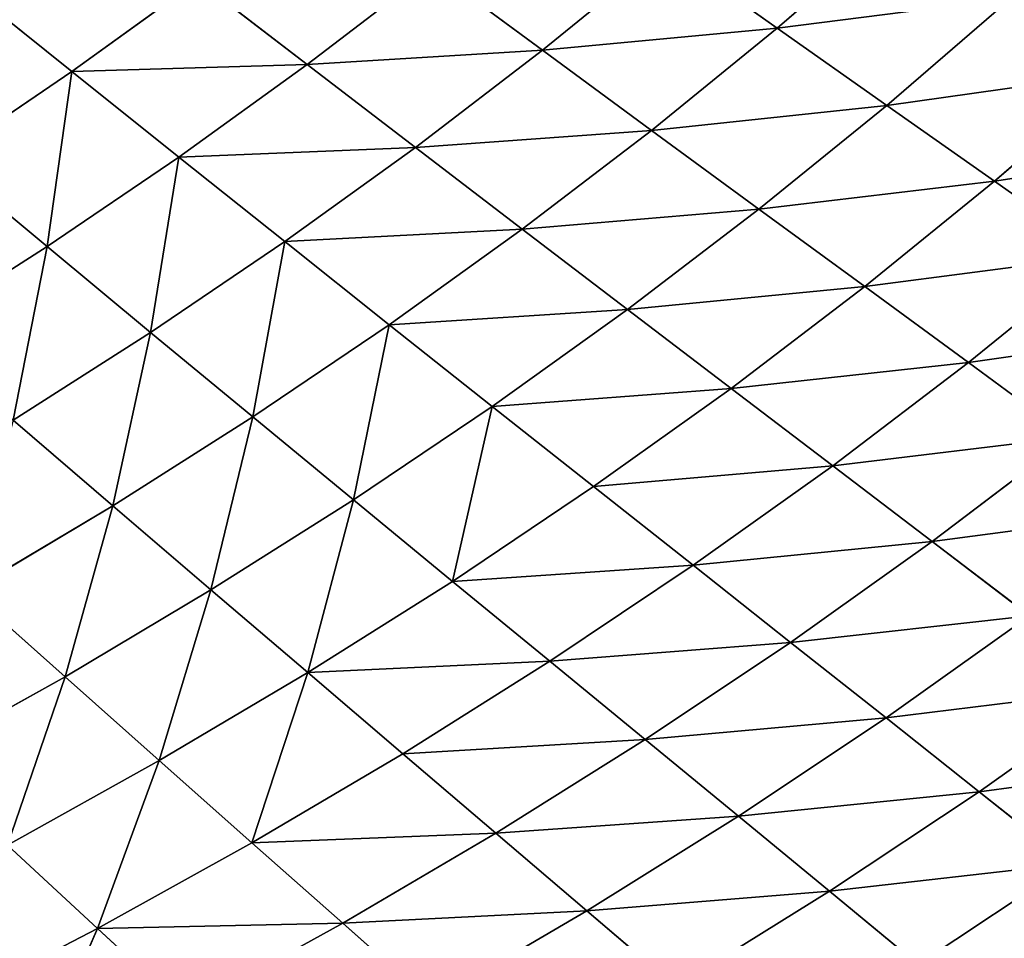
# Model space of a CAD drawing. Extents: x 0 to 500, y 0 to 390.
# Tile 700 of 1056: x 380 to 404, y 63 to 85. Entities that reach past the tile are written whole.
import ezdxf

# ---------------------------------------------------------------- set-up
doc = ezdxf.new("R2010")
doc.units = 0
doc.header["$LTSCALE"] = 25.4
doc.layers.get('0').update_dxf_attribs({"linetype": 'CONTINUOUS'})

# ---------------------------------------------------------------- blocks, each defined once
blk = doc.blocks.new('ATLANTA505_-_S_STL')
at = {"color": 0}
for p, q in [((402.282, 71.074, 327.851), (400.121, 68.286, 326.065)), ((402.282, 71.074, 327.851), (400.121, 68.286, 326.065)), ((405.971, 70.952, 325.406), (402.282, 71.074, 327.851)), ((405.971, 70.952, 325.406), (402.282, 71.074, 327.851)), ((405.971, 70.952, 325.406), (403.764, 68.162, 323.645)), ((405.971, 70.952, 325.406), (403.764, 68.162, 323.645)), ((396.382, 68.415, 328.395), (394.216, 65.745, 326.545)), ((396.382, 68.415, 328.395), (394.216, 65.745, 326.545)), ((400.121, 68.286, 326.065), (396.382, 68.415, 328.395)), ((400.121, 68.286, 326.065), (396.382, 68.415, 328.395)), ((400.121, 68.286, 326.065), (397.904, 65.614, 324.24)), ((400.121, 68.286, 326.065), (397.904, 65.614, 324.24)), ((403.764, 68.162, 323.645), (400.121, 68.286, 326.065)), ((403.764, 68.162, 323.645), (400.121, 68.286, 326.065)), ((403.764, 68.162, 323.645), (401.498, 65.488, 321.846)), ((403.764, 68.162, 323.645), (401.498, 65.488, 321.846)), ((403.764, 68.162, 323.645), (407.308, 68.042, 321.133)), ((403.764, 68.162, 323.645), (407.308, 68.042, 321.133)), ((390.434, 65.88, 328.763), (388.27, 63.329, 326.847)), ((390.434, 65.88, 328.763), (388.27, 63.329, 326.847)), ((394.216, 65.745, 326.545), (390.434, 65.88, 328.763)), ((394.216, 65.745, 326.545), (390.434, 65.88, 328.763)), ((394.216, 65.745, 326.545), (391.998, 63.192, 324.653)), ((394.216, 65.745, 326.545), (391.998, 63.192, 324.653)), ((397.904, 65.614, 324.24), (394.216, 65.745, 326.545)), ((397.904, 65.614, 324.24), (394.216, 65.745, 326.545)), ((397.904, 65.614, 324.24), (395.634, 63.061, 322.374)), ((397.904, 65.614, 324.24), (395.634, 63.061, 322.374)), ((401.498, 65.488, 321.846), (397.904, 65.614, 324.24)), ((401.498, 65.488, 321.846), (397.904, 65.614, 324.24)), ((401.498, 65.488, 321.846), (399.176, 62.935, 320.008)), ((401.498, 65.488, 321.846), (399.176, 62.935, 320.008)), ((404.995, 65.368, 319.362), (401.498, 65.488, 321.846)), ((404.995, 65.368, 319.362), (401.498, 65.488, 321.846)), ((404.995, 65.368, 319.362), (402.624, 62.815, 317.553)), ((404.995, 65.368, 319.362), (402.624, 62.815, 317.553)), ((382.3, 61.038, 326.973), (380.547, 63.616, 330.981)), ((382.3, 61.038, 326.973), (380.547, 63.616, 330.981)), ((384.453, 63.47, 328.956), (382.3, 61.038, 326.973)), ((384.453, 63.47, 328.956), (382.3, 61.038, 326.973)), ((388.27, 63.329, 326.847), (384.453, 63.47, 328.956)), ((388.27, 63.329, 326.847), (384.453, 63.47, 328.956)), ((388.27, 63.329, 326.847), (386.059, 60.897, 324.888)), ((388.27, 63.329, 326.847), (386.059, 60.897, 324.888)), ((391.998, 63.192, 324.653), (388.27, 63.329, 326.847)), ((391.998, 63.192, 324.653), (388.27, 63.329, 326.847)), ((391.998, 63.192, 324.653), (389.73, 60.761, 322.72)), ((391.998, 63.192, 324.653), (389.73, 60.761, 322.72)), ((395.634, 63.061, 322.374), (391.998, 63.192, 324.653)), ((395.634, 63.061, 322.374), (391.998, 63.192, 324.653)), ((395.634, 63.061, 322.374), (393.312, 60.63, 320.468)), ((395.634, 63.061, 322.374), (393.312, 60.63, 320.468)), ((399.176, 62.935, 320.008), (395.634, 63.061, 322.374)), ((399.176, 62.935, 320.008), (395.634, 63.061, 322.374)), ((399.176, 62.935, 320.008), (396.802, 60.505, 318.13)), ((399.176, 62.935, 320.008), (396.802, 60.505, 318.13)), ((399.176, 62.935, 320.008), (402.624, 62.815, 317.553)), ((399.176, 62.935, 320.008), (402.624, 62.815, 317.553)), ((402.624, 62.815, 317.553), (400.199, 60.386, 315.706)), ((402.624, 62.815, 317.553), (400.199, 60.386, 315.706)), ((402.624, 62.815, 317.553), (405.976, 62.701, 315.01)), ((402.624, 62.815, 317.553), (405.976, 62.701, 315.01)), ((405.976, 62.701, 315.01), (403.503, 60.272, 313.195)), ((405.976, 62.701, 315.01), (403.503, 60.272, 313.195)), ((382.3, 61.038, 326.973), (378.454, 61.184, 328.976)), ((382.3, 61.038, 326.973), (378.454, 61.184, 328.976)), ((382.3, 61.038, 326.973), (380.105, 58.723, 324.947)), ((382.3, 61.038, 326.973), (380.105, 58.723, 324.947)), ((386.059, 60.897, 324.888), (382.3, 61.038, 326.973)), ((386.059, 60.897, 324.888), (382.3, 61.038, 326.973)), ((383.804, 58.583, 322.887), (382.3, 61.038, 326.973)), ((383.804, 58.583, 322.887), (382.3, 61.038, 326.973)), ((386.059, 60.897, 324.888), (383.804, 58.583, 322.887)), ((386.059, 60.897, 324.888), (383.804, 58.583, 322.887)), ((389.73, 60.761, 322.72), (386.059, 60.897, 324.888)), ((386.059, 60.897, 324.888), (387.418, 58.449, 320.746)), ((389.73, 60.761, 322.72), (386.059, 60.897, 324.888)), ((386.059, 60.897, 324.888), (387.418, 58.449, 320.746)), ((389.73, 60.761, 322.72), (387.418, 58.449, 320.746)), ((389.73, 60.761, 322.72), (387.418, 58.449, 320.746)), ((393.312, 60.63, 320.468), (389.73, 60.761, 322.72)), ((393.312, 60.63, 320.468), (389.73, 60.761, 322.72)), ((393.312, 60.63, 320.468), (390.943, 58.319, 318.522)), ((393.312, 60.63, 320.468), (390.943, 58.319, 318.522)), ((396.802, 60.505, 318.13), (393.312, 60.63, 320.468)), ((396.802, 60.505, 318.13), (393.312, 60.63, 320.468)), ((396.802, 60.505, 318.13), (394.379, 58.196, 316.214)), ((396.802, 60.505, 318.13), (394.379, 58.196, 316.214)), ((400.199, 60.386, 315.706), (396.802, 60.505, 318.13)), ((400.199, 60.386, 315.706), (396.802, 60.505, 318.13)), ((400.199, 60.386, 315.706), (397.724, 58.078, 313.822)), ((400.199, 60.386, 315.706), (397.724, 58.078, 313.822)), ((403.503, 60.272, 313.195), (400.199, 60.386, 315.706)), ((403.503, 60.272, 313.195), (400.199, 60.386, 315.706)), ((403.503, 60.272, 313.195), (400.978, 57.966, 311.344)), ((403.503, 60.272, 313.195), (400.978, 57.966, 311.344)), ((406.712, 60.165, 310.595), (403.503, 60.272, 313.195)), ((406.712, 60.165, 310.595), (403.503, 60.272, 313.195)), ((406.712, 60.165, 310.595), (404.139, 57.861, 308.779)), ((406.712, 60.165, 310.595), (404.139, 57.861, 308.779)), ((380.105, 58.723, 324.947), (381.509, 56.387, 320.846)), ((383.804, 58.583, 322.887), (380.105, 58.723, 324.947)), ((383.804, 58.583, 322.887), (380.105, 58.723, 324.947)), ((380.105, 58.723, 324.947), (381.509, 56.387, 320.846)), ((383.804, 58.583, 322.887), (381.509, 56.387, 320.846)), ((383.804, 58.583, 322.887), (381.509, 56.387, 320.846)), ((387.418, 58.449, 320.746), (383.804, 58.583, 322.887)), ((387.418, 58.449, 320.746), (383.804, 58.583, 322.887)), ((385.063, 56.254, 318.732), (383.804, 58.583, 322.887)), ((385.063, 56.254, 318.732), (383.804, 58.583, 322.887)), ((387.418, 58.449, 320.746), (385.063, 56.254, 318.732)), ((387.418, 58.449, 320.746), (385.063, 56.254, 318.732)), ((390.943, 58.319, 318.522), (387.418, 58.449, 320.746)), ((387.418, 58.449, 320.746), (388.531, 56.127, 316.537)), ((390.943, 58.319, 318.522), (387.418, 58.449, 320.746)), ((387.418, 58.449, 320.746), (388.531, 56.127, 316.537)), ((390.943, 58.319, 318.522), (388.531, 56.127, 316.537)), ((390.943, 58.319, 318.522), (388.531, 56.127, 316.537)), ((394.379, 58.196, 316.214), (390.943, 58.319, 318.522)), ((394.379, 58.196, 316.214), (390.943, 58.319, 318.522)), ((391.911, 56.006, 314.261), (390.943, 58.319, 318.522)), ((391.911, 56.006, 314.261), (390.943, 58.319, 318.522)), ((394.379, 58.196, 316.214), (391.911, 56.006, 314.261)), ((394.379, 58.196, 316.214), (391.911, 56.006, 314.261)), ((397.724, 58.078, 313.822), (391.911, 56.006, 314.261)), ((397.724, 58.078, 313.822), (391.911, 56.006, 314.261)), ((394.379, 58.196, 316.214), (397.724, 58.078, 313.822)), ((394.379, 58.196, 316.214), (397.724, 58.078, 313.822)), ((397.724, 58.078, 313.822), (395.203, 55.891, 311.901)), ((397.724, 58.078, 313.822), (395.203, 55.891, 311.901)), ((397.724, 58.078, 313.822), (400.978, 57.966, 311.344)), ((397.724, 58.078, 313.822), (400.978, 57.966, 311.344)), ((400.978, 57.966, 311.344), (398.405, 55.781, 309.458)), ((400.978, 57.966, 311.344), (398.405, 55.781, 309.458)), ((400.978, 57.966, 311.344), (404.139, 57.861, 308.779)), ((400.978, 57.966, 311.344), (404.139, 57.861, 308.779)), ((404.139, 57.861, 308.779), (401.517, 55.678, 306.93)), ((404.139, 57.861, 308.779), (401.517, 55.678, 306.93)), ((404.139, 57.861, 308.779), (407.207, 57.762, 306.127)), ((404.139, 57.861, 308.779), (407.207, 57.762, 306.127)), ((381.509, 56.387, 320.846), (377.87, 56.524, 322.88)), ((381.509, 56.387, 320.846), (377.87, 56.524, 322.88)), ((381.509, 56.387, 320.846), (379.177, 54.304, 318.766)), ((381.509, 56.387, 320.846), (379.177, 54.304, 318.766)), ((381.509, 56.387, 320.846), (382.67, 54.175, 316.68)), ((385.063, 56.254, 318.732), (381.509, 56.387, 320.846)), ((385.063, 56.254, 318.732), (381.509, 56.387, 320.846)), ((381.509, 56.387, 320.846), (382.67, 54.175, 316.68)), ((385.063, 56.254, 318.732), (382.67, 54.175, 316.68)), ((385.063, 56.254, 318.732), (382.67, 54.175, 316.68)), ((388.531, 56.127, 316.537), (385.063, 56.254, 318.732)), ((388.531, 56.127, 316.537), (385.063, 56.254, 318.732)), ((386.08, 54.051, 314.516), (385.063, 56.254, 318.732)), ((386.08, 54.051, 314.516), (385.063, 56.254, 318.732)), ((388.531, 56.127, 316.537), (386.08, 54.051, 314.516)), ((388.531, 56.127, 316.537), (386.08, 54.051, 314.516)), ((388.531, 56.127, 316.537), (389.404, 53.932, 312.272)), ((391.911, 56.006, 314.261), (388.531, 56.127, 316.537)), ((391.911, 56.006, 314.261), (388.531, 56.127, 316.537)), ((388.531, 56.127, 316.537), (389.404, 53.932, 312.272)), ((391.911, 56.006, 314.261), (389.404, 53.932, 312.272)), ((391.911, 56.006, 314.261), (389.404, 53.932, 312.272)), ((395.203, 55.891, 311.901), (389.404, 53.932, 312.272)), ((395.203, 55.891, 311.901), (389.404, 53.932, 312.272)), ((395.203, 55.891, 311.901), (391.911, 56.006, 314.261)), ((395.203, 55.891, 311.901), (391.911, 56.006, 314.261)), ((395.203, 55.891, 311.901), (392.64, 53.82, 309.946)), ((395.203, 55.891, 311.901), (392.64, 53.82, 309.946)), ((398.405, 55.781, 309.458), (395.203, 55.891, 311.901)), ((398.405, 55.781, 309.458), (395.203, 55.891, 311.901)), ((398.405, 55.781, 309.458), (392.64, 53.82, 309.946)), ((398.405, 55.781, 309.458), (392.64, 53.82, 309.946)), ((398.405, 55.781, 309.458), (395.79, 53.714, 307.538)), ((398.405, 55.781, 309.458), (395.79, 53.714, 307.538)), ((401.517, 55.678, 306.93), (395.79, 53.714, 307.538)), ((401.517, 55.678, 306.93), (395.79, 53.714, 307.538)), ((401.517, 55.678, 306.93), (398.405, 55.781, 309.458)), ((401.517, 55.678, 306.93), (398.405, 55.781, 309.458)), ((401.517, 55.678, 306.93), (398.851, 53.614, 305.047)), ((401.517, 55.678, 306.93), (398.851, 53.614, 305.047)), ((404.538, 55.581, 304.315), (401.517, 55.678, 306.93)), ((404.538, 55.581, 304.315), (401.517, 55.678, 306.93)), ((382.67, 54.175, 316.68), (379.177, 54.304, 318.766)), ((382.67, 54.175, 316.68), (379.177, 54.304, 318.766)), ((382.67, 54.175, 316.68), (380.244, 52.208, 314.593)), ((382.67, 54.175, 316.68), (380.244, 52.208, 314.593)), ((382.67, 54.175, 316.68), (383.593, 52.087, 312.46)), ((386.08, 54.051, 314.516), (382.67, 54.175, 316.68)), ((386.08, 54.051, 314.516), (382.67, 54.175, 316.68)), ((382.67, 54.175, 316.68), (383.593, 52.087, 312.46)), ((386.08, 54.051, 314.516), (383.593, 52.087, 312.46)), ((386.08, 54.051, 314.516), (383.593, 52.087, 312.46)), ((389.404, 53.932, 312.272), (386.08, 54.051, 314.516)), ((389.404, 53.932, 312.272), (386.08, 54.051, 314.516)), ((386.859, 51.973, 310.248), (386.08, 54.051, 314.516)), ((386.859, 51.973, 310.248), (386.08, 54.051, 314.516)), ((389.404, 53.932, 312.272), (386.859, 51.973, 310.248)), ((389.404, 53.932, 312.272), (386.859, 51.973, 310.248)), ((392.64, 53.82, 309.946), (386.859, 51.973, 310.248)), ((392.64, 53.82, 309.946), (386.859, 51.973, 310.248)), ((389.404, 53.932, 312.272), (392.64, 53.82, 309.946)), ((389.404, 53.932, 312.272), (392.64, 53.82, 309.946)), ((392.64, 53.82, 309.946), (390.04, 51.864, 307.958)), ((392.64, 53.82, 309.946), (390.04, 51.864, 307.958)), ((395.79, 53.714, 307.538), (390.04, 51.864, 307.958)), ((395.79, 53.714, 307.538), (390.04, 51.864, 307.958)), ((392.64, 53.82, 309.946), (395.79, 53.714, 307.538)), ((392.64, 53.82, 309.946), (395.79, 53.714, 307.538)), ((395.79, 53.714, 307.538), (393.136, 51.761, 305.587)), ((395.79, 53.714, 307.538), (393.136, 51.761, 305.587)), ((395.79, 53.714, 307.538), (398.851, 53.614, 305.047)), ((395.79, 53.714, 307.538), (398.851, 53.614, 305.047)), ((398.851, 53.614, 305.047), (393.136, 51.761, 305.587)), ((398.851, 53.614, 305.047), (393.136, 51.761, 305.587)), ((398.851, 53.614, 305.047), (396.145, 51.665, 303.134)), ((398.851, 53.614, 305.047), (396.145, 51.665, 303.134)), ((398.851, 53.614, 305.047), (401.823, 53.52, 302.473)), ((398.851, 53.614, 305.047), (401.823, 53.52, 302.473)), ((383.593, 52.087, 312.46), (380.244, 52.208, 314.593)), ((383.593, 52.087, 312.46), (380.244, 52.208, 314.593)), ((381.075, 50.234, 310.369), (380.244, 52.208, 314.593)), ((381.075, 50.234, 310.369), (380.244, 52.208, 314.593)), ((383.593, 52.087, 312.46), (381.075, 50.234, 310.369)), ((383.593, 52.087, 312.46), (381.075, 50.234, 310.369)), ((383.593, 52.087, 312.46), (384.282, 50.124, 308.192)), ((386.859, 51.973, 310.248), (383.593, 52.087, 312.46)), ((386.859, 51.973, 310.248), (383.593, 52.087, 312.46)), ((383.593, 52.087, 312.46), (384.282, 50.124, 308.192)), ((386.859, 51.973, 310.248), (384.282, 50.124, 308.192)), ((386.859, 51.973, 310.248), (384.282, 50.124, 308.192)), ((390.04, 51.864, 307.958), (384.282, 50.124, 308.192)), ((390.04, 51.864, 307.958), (384.282, 50.124, 308.192)), ((390.04, 51.864, 307.958), (386.859, 51.973, 310.248)), ((390.04, 51.864, 307.958), (386.859, 51.973, 310.248)), ((390.04, 51.864, 307.958), (387.406, 50.019, 305.937)), ((390.04, 51.864, 307.958), (387.406, 50.019, 305.937)), ((393.136, 51.761, 305.587), (390.04, 51.864, 307.958)), ((393.136, 51.761, 305.587), (390.04, 51.864, 307.958)), ((393.136, 51.761, 305.587), (387.406, 50.019, 305.937)), ((393.136, 51.761, 305.587), (387.406, 50.019, 305.937)), ((393.136, 51.761, 305.587), (390.447, 49.92, 303.604)), ((393.136, 51.761, 305.587), (390.447, 49.92, 303.604)), ((396.145, 51.665, 303.134), (393.136, 51.761, 305.587)), ((396.145, 51.665, 303.134), (393.136, 51.761, 305.587)), ((381.075, 50.234, 310.369), (377.786, 50.35, 312.47)), ((381.075, 50.234, 310.369), (377.786, 50.35, 312.47)), ((381.075, 50.234, 310.369), (378.527, 48.488, 308.247)), ((381.075, 50.234, 310.369), (378.527, 48.488, 308.247)), ((384.282, 50.124, 308.192), (381.075, 50.234, 310.369)), ((384.282, 50.124, 308.192), (381.075, 50.234, 310.369)), ((381.675, 48.382, 306.105), (381.075, 50.234, 310.369)), ((381.675, 48.382, 306.105), (381.075, 50.234, 310.369)), ((384.282, 50.124, 308.192), (381.675, 48.382, 306.105)), ((384.282, 50.124, 308.192), (381.675, 48.382, 306.105)), ((384.282, 50.124, 308.192), (387.406, 50.019, 305.937)), ((384.282, 50.124, 308.192), (387.406, 50.019, 305.937)), ((387.406, 50.019, 305.937), (381.675, 48.382, 306.105)), ((387.406, 50.019, 305.937), (381.675, 48.382, 306.105)), ((387.406, 50.019, 305.937), (384.741, 48.282, 303.887)), ((387.406, 50.019, 305.937), (384.741, 48.282, 303.887)), ((387.406, 50.019, 305.937), (390.447, 49.92, 303.604)), ((387.406, 50.019, 305.937), (390.447, 49.92, 303.604)), ((381.675, 48.382, 306.105), (378.527, 48.488, 308.247)), ((381.675, 48.382, 306.105), (378.527, 48.488, 308.247)), ((381.675, 48.382, 306.105), (379.039, 46.743, 303.987)), ((381.675, 48.382, 306.105), (379.039, 46.743, 303.987)), ((384.741, 48.282, 303.887), (381.675, 48.382, 306.105)), ((384.741, 48.282, 303.887), (381.675, 48.382, 306.105))]:
    blk.add_line(p, q, dxfattribs=at)
mesh = blk.add_polyface(dxfattribs=at)
corners = [(402.282, 71.074, 327.851), (408.117, 73.856, 327.129), (405.971, 70.952, 325.406), (404.382, 73.975, 329.599)]
mesh.append_faces([[corners[k] for k in face] for face in [(0, 1, 2), (1, 0, 3)]], dxfattribs={"vtx0": -1, "color": 0})
mesh = blk.add_polyface(dxfattribs=at)
corners = [(396.382, 68.415, 328.395), (402.282, 71.074, 327.851), (400.121, 68.286, 326.065), (398.493, 71.2, 330.205)]
mesh.append_faces([[corners[k] for k in face] for face in [(0, 1, 2), (1, 0, 3)]], dxfattribs={"vtx0": -1, "color": 0})
mesh = blk.add_polyface(dxfattribs=at)
corners = [(400.121, 68.286, 326.065), (405.971, 70.952, 325.406), (403.764, 68.162, 323.645), (402.282, 71.074, 327.851)]
mesh.append_faces([[corners[k] for k in face] for face in [(0, 1, 2), (1, 0, 3)]], dxfattribs={"vtx0": -1, "color": 0})
mesh = blk.add_polyface(dxfattribs=at)
corners = [(403.764, 68.162, 323.645), (409.561, 70.835, 322.867), (407.308, 68.042, 321.133), (405.971, 70.952, 325.406)]
mesh.append_faces([[corners[k] for k in face] for face in [(0, 1, 2), (1, 0, 3)]], dxfattribs={"vtx0": -1, "color": 0})
mesh = blk.add_polyface(dxfattribs=at)
corners = [(390.434, 65.88, 328.763), (396.382, 68.415, 328.395), (394.216, 65.745, 326.545), (392.547, 68.549, 330.636)]
mesh.append_faces([[corners[k] for k in face] for face in [(0, 1, 2), (1, 0, 3)]], dxfattribs={"vtx0": -1, "color": 0})
mesh = blk.add_polyface(dxfattribs=at)
corners = [(394.216, 65.745, 326.545), (400.121, 68.286, 326.065), (397.904, 65.614, 324.24), (396.382, 68.415, 328.395)]
mesh.append_faces([[corners[k] for k in face] for face in [(0, 1, 2), (1, 0, 3)]], dxfattribs={"vtx0": -1, "color": 0})
mesh = blk.add_polyface(dxfattribs=at)
corners = [(397.904, 65.614, 324.24), (403.764, 68.162, 323.645), (401.498, 65.488, 321.846), (400.121, 68.286, 326.065)]
mesh.append_faces([[corners[k] for k in face] for face in [(0, 1, 2), (1, 0, 3)]], dxfattribs={"vtx0": -1, "color": 0})
mesh = blk.add_polyface(dxfattribs=at)
corners = [(401.498, 65.488, 321.846), (407.308, 68.042, 321.133), (404.995, 65.368, 319.362), (403.764, 68.162, 323.645)]
mesh.append_faces([[corners[k] for k in face] for face in [(0, 1, 2), (1, 0, 3)]], dxfattribs={"vtx0": -1, "color": 0})
mesh = blk.add_polyface(dxfattribs=at)
corners = [(384.453, 63.47, 328.956), (390.434, 65.88, 328.763), (388.27, 63.329, 326.847), (386.56, 66.021, 330.894)]
mesh.append_faces([[corners[k] for k in face] for face in [(0, 1, 2), (1, 0, 3)]], dxfattribs={"vtx0": -1, "color": 0})
mesh = blk.add_polyface(dxfattribs=at)
corners = [(388.27, 63.329, 326.847), (394.216, 65.745, 326.545), (391.998, 63.192, 324.653), (390.434, 65.88, 328.763)]
mesh.append_faces([[corners[k] for k in face] for face in [(0, 1, 2), (1, 0, 3)]], dxfattribs={"vtx0": -1, "color": 0})
mesh = blk.add_polyface(dxfattribs=at)
corners = [(391.998, 63.192, 324.653), (397.904, 65.614, 324.24), (395.634, 63.061, 322.374), (394.216, 65.745, 326.545)]
mesh.append_faces([[corners[k] for k in face] for face in [(0, 1, 2), (1, 0, 3)]], dxfattribs={"vtx0": -1, "color": 0})
mesh = blk.add_polyface(dxfattribs=at)
corners = [(395.634, 63.061, 322.374), (401.498, 65.488, 321.846), (399.176, 62.935, 320.008), (397.904, 65.614, 324.24)]
mesh.append_faces([[corners[k] for k in face] for face in [(0, 1, 2), (1, 0, 3)]], dxfattribs={"vtx0": -1, "color": 0})
mesh = blk.add_polyface(dxfattribs=at)
corners = [(399.176, 62.935, 320.008), (404.995, 65.368, 319.362), (402.624, 62.815, 317.553), (401.498, 65.488, 321.846)]
mesh.append_faces([[corners[k] for k in face] for face in [(0, 1, 2), (1, 0, 3)]], dxfattribs={"vtx0": -1, "color": 0})
mesh = blk.add_polyface(dxfattribs=at)
corners = [(402.624, 62.815, 317.553), (408.394, 65.254, 316.787), (405.976, 62.701, 315.01), (404.995, 65.368, 319.362)]
mesh.append_faces([[corners[k] for k in face] for face in [(0, 1, 2), (1, 0, 3)]], dxfattribs={"vtx0": -1, "color": 0})
mesh = blk.add_polyface(dxfattribs=at)
corners = [(380.547, 63.616, 330.981), (382.3, 61.038, 326.973), (378.454, 61.184, 328.976)]
mesh.append_faces([[corners[k] for k in face] for face in [(0, 1, 2)]], dxfattribs={"color": 0})
mesh = blk.add_polyface(dxfattribs=at)
corners = [(380.547, 63.616, 330.981), (384.453, 63.47, 328.956), (382.3, 61.038, 326.973)]
mesh.append_faces([[corners[k] for k in face] for face in [(0, 1, 2)]], dxfattribs={"color": 0})
mesh = blk.add_polyface(dxfattribs=at)
corners = [(382.3, 61.038, 326.973), (388.27, 63.329, 326.847), (386.059, 60.897, 324.888), (384.453, 63.47, 328.956)]
mesh.append_faces([[corners[k] for k in face] for face in [(0, 1, 2), (1, 0, 3)]], dxfattribs={"vtx0": -1, "color": 0})
mesh = blk.add_polyface(dxfattribs=at)
corners = [(386.059, 60.897, 324.888), (391.998, 63.192, 324.653), (389.73, 60.761, 322.72), (388.27, 63.329, 326.847)]
mesh.append_faces([[corners[k] for k in face] for face in [(0, 1, 2), (1, 0, 3)]], dxfattribs={"vtx0": -1, "color": 0})
mesh = blk.add_polyface(dxfattribs=at)
corners = [(389.73, 60.761, 322.72), (395.634, 63.061, 322.374), (393.312, 60.63, 320.468), (391.998, 63.192, 324.653)]
mesh.append_faces([[corners[k] for k in face] for face in [(0, 1, 2), (1, 0, 3)]], dxfattribs={"vtx0": -1, "color": 0})
mesh = blk.add_polyface(dxfattribs=at)
corners = [(393.312, 60.63, 320.468), (399.176, 62.935, 320.008), (396.802, 60.505, 318.13), (395.634, 63.061, 322.374)]
mesh.append_faces([[corners[k] for k in face] for face in [(0, 1, 2), (1, 0, 3)]], dxfattribs={"vtx0": -1, "color": 0})
mesh = blk.add_polyface(dxfattribs=at)
corners = [(396.802, 60.505, 318.13), (402.624, 62.815, 317.553), (400.199, 60.386, 315.706), (399.176, 62.935, 320.008)]
mesh.append_faces([[corners[k] for k in face] for face in [(0, 1, 2), (1, 0, 3)]], dxfattribs={"vtx0": -1, "color": 0})
mesh = blk.add_polyface(dxfattribs=at)
corners = [(400.199, 60.386, 315.706), (405.976, 62.701, 315.01), (403.503, 60.272, 313.195), (402.624, 62.815, 317.553)]
mesh.append_faces([[corners[k] for k in face] for face in [(0, 1, 2), (1, 0, 3)]], dxfattribs={"vtx0": -1, "color": 0})
mesh = blk.add_polyface(dxfattribs=at)
corners = [(403.503, 60.272, 313.195), (409.232, 62.592, 312.376), (406.712, 60.165, 310.595), (405.976, 62.701, 315.01)]
mesh.append_faces([[corners[k] for k in face] for face in [(0, 1, 2), (1, 0, 3)]], dxfattribs={"vtx0": -1, "color": 0})
mesh = blk.add_polyface(dxfattribs=at)
corners = [(378.454, 61.184, 328.976), (382.3, 61.038, 326.973), (380.105, 58.723, 324.947)]
mesh.append_faces([[corners[k] for k in face] for face in [(0, 1, 2)]], dxfattribs={"color": 0})
mesh = blk.add_polyface(dxfattribs=at)
corners = [(382.3, 61.038, 326.973), (383.804, 58.583, 322.887), (380.105, 58.723, 324.947)]
mesh.append_faces([[corners[k] for k in face] for face in [(0, 1, 2)]], dxfattribs={"color": 0})
mesh = blk.add_polyface(dxfattribs=at)
corners = [(382.3, 61.038, 326.973), (386.059, 60.897, 324.888), (383.804, 58.583, 322.887)]
mesh.append_faces([[corners[k] for k in face] for face in [(0, 1, 2)]], dxfattribs={"color": 0})
mesh = blk.add_polyface(dxfattribs=at)
corners = [(386.059, 60.897, 324.888), (387.418, 58.449, 320.746), (383.804, 58.583, 322.887)]
mesh.append_faces([[corners[k] for k in face] for face in [(0, 1, 2)]], dxfattribs={"color": 0})
mesh = blk.add_polyface(dxfattribs=at)
corners = [(386.059, 60.897, 324.888), (389.73, 60.761, 322.72), (387.418, 58.449, 320.746)]
mesh.append_faces([[corners[k] for k in face] for face in [(0, 1, 2)]], dxfattribs={"color": 0})
mesh = blk.add_polyface(dxfattribs=at)
corners = [(387.418, 58.449, 320.746), (393.312, 60.63, 320.468), (390.943, 58.319, 318.522), (389.73, 60.761, 322.72)]
mesh.append_faces([[corners[k] for k in face] for face in [(0, 1, 2), (1, 0, 3)]], dxfattribs={"vtx0": -1, "color": 0})
mesh = blk.add_polyface(dxfattribs=at)
corners = [(390.943, 58.319, 318.522), (396.802, 60.505, 318.13), (394.379, 58.196, 316.214), (393.312, 60.63, 320.468)]
mesh.append_faces([[corners[k] for k in face] for face in [(0, 1, 2), (1, 0, 3)]], dxfattribs={"vtx0": -1, "color": 0})
mesh = blk.add_polyface(dxfattribs=at)
corners = [(394.379, 58.196, 316.214), (400.199, 60.386, 315.706), (397.724, 58.078, 313.822), (396.802, 60.505, 318.13)]
mesh.append_faces([[corners[k] for k in face] for face in [(0, 1, 2), (1, 0, 3)]], dxfattribs={"vtx0": -1, "color": 0})
mesh = blk.add_polyface(dxfattribs=at)
corners = [(397.724, 58.078, 313.822), (403.503, 60.272, 313.195), (400.978, 57.966, 311.344), (400.199, 60.386, 315.706)]
mesh.append_faces([[corners[k] for k in face] for face in [(0, 1, 2), (1, 0, 3)]], dxfattribs={"vtx0": -1, "color": 0})
mesh = blk.add_polyface(dxfattribs=at)
corners = [(400.978, 57.966, 311.344), (406.712, 60.165, 310.595), (404.139, 57.861, 308.779), (403.503, 60.272, 313.195)]
mesh.append_faces([[corners[k] for k in face] for face in [(0, 1, 2), (1, 0, 3)]], dxfattribs={"vtx0": -1, "color": 0})
mesh = blk.add_polyface(dxfattribs=at)
corners = [(404.139, 57.861, 308.779), (409.827, 60.063, 307.906), (407.207, 57.762, 306.127), (406.712, 60.165, 310.595)]
mesh.append_faces([[corners[k] for k in face] for face in [(0, 1, 2), (1, 0, 3)]], dxfattribs={"vtx0": -1, "color": 0})
mesh = blk.add_polyface(dxfattribs=at)
corners = [(380.105, 58.723, 324.947), (381.509, 56.387, 320.846), (377.87, 56.524, 322.88)]
mesh.append_faces([[corners[k] for k in face] for face in [(0, 1, 2)]], dxfattribs={"color": 0})
mesh = blk.add_polyface(dxfattribs=at)
corners = [(380.105, 58.723, 324.947), (383.804, 58.583, 322.887), (381.509, 56.387, 320.846)]
mesh.append_faces([[corners[k] for k in face] for face in [(0, 1, 2)]], dxfattribs={"color": 0})
mesh = blk.add_polyface(dxfattribs=at)
corners = [(383.804, 58.583, 322.887), (385.063, 56.254, 318.732), (381.509, 56.387, 320.846)]
mesh.append_faces([[corners[k] for k in face] for face in [(0, 1, 2)]], dxfattribs={"color": 0})
mesh = blk.add_polyface(dxfattribs=at)
corners = [(383.804, 58.583, 322.887), (387.418, 58.449, 320.746), (385.063, 56.254, 318.732)]
mesh.append_faces([[corners[k] for k in face] for face in [(0, 1, 2)]], dxfattribs={"color": 0})
mesh = blk.add_polyface(dxfattribs=at)
corners = [(387.418, 58.449, 320.746), (388.531, 56.127, 316.537), (385.063, 56.254, 318.732)]
mesh.append_faces([[corners[k] for k in face] for face in [(0, 1, 2)]], dxfattribs={"color": 0})
mesh = blk.add_polyface(dxfattribs=at)
corners = [(387.418, 58.449, 320.746), (390.943, 58.319, 318.522), (388.531, 56.127, 316.537)]
mesh.append_faces([[corners[k] for k in face] for face in [(0, 1, 2)]], dxfattribs={"color": 0})
mesh = blk.add_polyface(dxfattribs=at)
corners = [(390.943, 58.319, 318.522), (391.911, 56.006, 314.261), (388.531, 56.127, 316.537)]
mesh.append_faces([[corners[k] for k in face] for face in [(0, 1, 2)]], dxfattribs={"color": 0})
mesh = blk.add_polyface(dxfattribs=at)
corners = [(390.943, 58.319, 318.522), (394.379, 58.196, 316.214), (391.911, 56.006, 314.261)]
mesh.append_faces([[corners[k] for k in face] for face in [(0, 1, 2)]], dxfattribs={"color": 0})
mesh = blk.add_polyface(dxfattribs=at)
corners = [(394.379, 58.196, 316.214), (397.724, 58.078, 313.822), (391.911, 56.006, 314.261)]
mesh.append_faces([[corners[k] for k in face] for face in [(0, 1, 2)]], dxfattribs={"color": 0})
mesh = blk.add_polyface(dxfattribs=at)
corners = [(391.911, 56.006, 314.261), (397.724, 58.078, 313.822), (395.203, 55.891, 311.901)]
mesh.append_faces([[corners[k] for k in face] for face in [(0, 1, 2)]], dxfattribs={"color": 0})
mesh = blk.add_polyface(dxfattribs=at)
corners = [(395.203, 55.891, 311.901), (400.978, 57.966, 311.344), (398.405, 55.781, 309.458), (397.724, 58.078, 313.822)]
mesh.append_faces([[corners[k] for k in face] for face in [(0, 1, 2), (1, 0, 3)]], dxfattribs={"vtx0": -1, "color": 0})
mesh = blk.add_polyface(dxfattribs=at)
corners = [(398.405, 55.781, 309.458), (404.139, 57.861, 308.779), (401.517, 55.678, 306.93), (400.978, 57.966, 311.344)]
mesh.append_faces([[corners[k] for k in face] for face in [(0, 1, 2), (1, 0, 3)]], dxfattribs={"vtx0": -1, "color": 0})
mesh = blk.add_polyface(dxfattribs=at)
corners = [(401.517, 55.678, 306.93), (407.207, 57.762, 306.127), (404.538, 55.581, 304.315), (404.139, 57.861, 308.779)]
mesh.append_faces([[corners[k] for k in face] for face in [(0, 1, 2), (1, 0, 3)]], dxfattribs={"vtx0": -1, "color": 0})
mesh = blk.add_polyface(dxfattribs=at)
corners = [(377.87, 56.524, 322.88), (381.509, 56.387, 320.846), (379.177, 54.304, 318.766)]
mesh.append_faces([[corners[k] for k in face] for face in [(0, 1, 2)]], dxfattribs={"color": 0})
mesh = blk.add_polyface(dxfattribs=at)
corners = [(381.509, 56.387, 320.846), (382.67, 54.175, 316.68), (379.177, 54.304, 318.766)]
mesh.append_faces([[corners[k] for k in face] for face in [(0, 1, 2)]], dxfattribs={"color": 0})
mesh = blk.add_polyface(dxfattribs=at)
corners = [(381.509, 56.387, 320.846), (385.063, 56.254, 318.732), (382.67, 54.175, 316.68)]
mesh.append_faces([[corners[k] for k in face] for face in [(0, 1, 2)]], dxfattribs={"color": 0})
mesh = blk.add_polyface(dxfattribs=at)
corners = [(385.063, 56.254, 318.732), (386.08, 54.051, 314.516), (382.67, 54.175, 316.68)]
mesh.append_faces([[corners[k] for k in face] for face in [(0, 1, 2)]], dxfattribs={"color": 0})
mesh = blk.add_polyface(dxfattribs=at)
corners = [(385.063, 56.254, 318.732), (388.531, 56.127, 316.537), (386.08, 54.051, 314.516)]
mesh.append_faces([[corners[k] for k in face] for face in [(0, 1, 2)]], dxfattribs={"color": 0})
mesh = blk.add_polyface(dxfattribs=at)
corners = [(388.531, 56.127, 316.537), (389.404, 53.932, 312.272), (386.08, 54.051, 314.516)]
mesh.append_faces([[corners[k] for k in face] for face in [(0, 1, 2)]], dxfattribs={"color": 0})
mesh = blk.add_polyface(dxfattribs=at)
corners = [(388.531, 56.127, 316.537), (391.911, 56.006, 314.261), (389.404, 53.932, 312.272)]
mesh.append_faces([[corners[k] for k in face] for face in [(0, 1, 2)]], dxfattribs={"color": 0})
mesh = blk.add_polyface(dxfattribs=at)
corners = [(391.911, 56.006, 314.261), (395.203, 55.891, 311.901), (389.404, 53.932, 312.272)]
mesh.append_faces([[corners[k] for k in face] for face in [(0, 1, 2)]], dxfattribs={"color": 0})
mesh = blk.add_polyface(dxfattribs=at)
corners = [(389.404, 53.932, 312.272), (395.203, 55.891, 311.901), (392.64, 53.82, 309.946)]
mesh.append_faces([[corners[k] for k in face] for face in [(0, 1, 2)]], dxfattribs={"color": 0})
mesh = blk.add_polyface(dxfattribs=at)
corners = [(395.203, 55.891, 311.901), (398.405, 55.781, 309.458), (392.64, 53.82, 309.946)]
mesh.append_faces([[corners[k] for k in face] for face in [(0, 1, 2)]], dxfattribs={"color": 0})
mesh = blk.add_polyface(dxfattribs=at)
corners = [(392.64, 53.82, 309.946), (398.405, 55.781, 309.458), (395.79, 53.714, 307.538)]
mesh.append_faces([[corners[k] for k in face] for face in [(0, 1, 2)]], dxfattribs={"color": 0})
mesh = blk.add_polyface(dxfattribs=at)
corners = [(398.405, 55.781, 309.458), (401.517, 55.678, 306.93), (395.79, 53.714, 307.538)]
mesh.append_faces([[corners[k] for k in face] for face in [(0, 1, 2)]], dxfattribs={"color": 0})
mesh = blk.add_polyface(dxfattribs=at)
corners = [(395.79, 53.714, 307.538), (401.517, 55.678, 306.93), (398.851, 53.614, 305.047)]
mesh.append_faces([[corners[k] for k in face] for face in [(0, 1, 2)]], dxfattribs={"color": 0})
mesh = blk.add_polyface(dxfattribs=at)
corners = [(398.851, 53.614, 305.047), (404.538, 55.581, 304.315), (401.823, 53.52, 302.473), (401.517, 55.678, 306.93)]
mesh.append_faces([[corners[k] for k in face] for face in [(0, 1, 2), (1, 0, 3)]], dxfattribs={"vtx0": -1, "color": 0})
mesh = blk.add_polyface(dxfattribs=at)
corners = [(379.177, 54.304, 318.766), (382.67, 54.175, 316.68), (380.244, 52.208, 314.593)]
mesh.append_faces([[corners[k] for k in face] for face in [(0, 1, 2)]], dxfattribs={"color": 0})
mesh = blk.add_polyface(dxfattribs=at)
corners = [(382.67, 54.175, 316.68), (383.593, 52.087, 312.46), (380.244, 52.208, 314.593)]
mesh.append_faces([[corners[k] for k in face] for face in [(0, 1, 2)]], dxfattribs={"color": 0})
mesh = blk.add_polyface(dxfattribs=at)
corners = [(382.67, 54.175, 316.68), (386.08, 54.051, 314.516), (383.593, 52.087, 312.46)]
mesh.append_faces([[corners[k] for k in face] for face in [(0, 1, 2)]], dxfattribs={"color": 0})
mesh = blk.add_polyface(dxfattribs=at)
corners = [(386.08, 54.051, 314.516), (386.859, 51.973, 310.248), (383.593, 52.087, 312.46)]
mesh.append_faces([[corners[k] for k in face] for face in [(0, 1, 2)]], dxfattribs={"color": 0})
mesh = blk.add_polyface(dxfattribs=at)
corners = [(386.08, 54.051, 314.516), (389.404, 53.932, 312.272), (386.859, 51.973, 310.248)]
mesh.append_faces([[corners[k] for k in face] for face in [(0, 1, 2)]], dxfattribs={"color": 0})
mesh = blk.add_polyface(dxfattribs=at)
corners = [(389.404, 53.932, 312.272), (392.64, 53.82, 309.946), (386.859, 51.973, 310.248)]
mesh.append_faces([[corners[k] for k in face] for face in [(0, 1, 2)]], dxfattribs={"color": 0})
mesh = blk.add_polyface(dxfattribs=at)
corners = [(386.859, 51.973, 310.248), (392.64, 53.82, 309.946), (390.04, 51.864, 307.958)]
mesh.append_faces([[corners[k] for k in face] for face in [(0, 1, 2)]], dxfattribs={"color": 0})
mesh = blk.add_polyface(dxfattribs=at)
corners = [(392.64, 53.82, 309.946), (395.79, 53.714, 307.538), (390.04, 51.864, 307.958)]
mesh.append_faces([[corners[k] for k in face] for face in [(0, 1, 2)]], dxfattribs={"color": 0})
mesh = blk.add_polyface(dxfattribs=at)
corners = [(390.04, 51.864, 307.958), (395.79, 53.714, 307.538), (393.136, 51.761, 305.587)]
mesh.append_faces([[corners[k] for k in face] for face in [(0, 1, 2)]], dxfattribs={"color": 0})
mesh = blk.add_polyface(dxfattribs=at)
corners = [(395.79, 53.714, 307.538), (398.851, 53.614, 305.047), (393.136, 51.761, 305.587)]
mesh.append_faces([[corners[k] for k in face] for face in [(0, 1, 2)]], dxfattribs={"color": 0})
mesh = blk.add_polyface(dxfattribs=at)
corners = [(393.136, 51.761, 305.587), (398.851, 53.614, 305.047), (396.145, 51.665, 303.134)]
mesh.append_faces([[corners[k] for k in face] for face in [(0, 1, 2)]], dxfattribs={"color": 0})
mesh = blk.add_polyface(dxfattribs=at)
corners = [(398.851, 53.614, 305.047), (401.823, 53.52, 302.473), (396.145, 51.665, 303.134)]
mesh.append_faces([[corners[k] for k in face] for face in [(0, 1, 2)]], dxfattribs={"color": 0})
mesh = blk.add_polyface(dxfattribs=at)
corners = [(380.244, 52.208, 314.593), (381.075, 50.234, 310.369), (377.786, 50.35, 312.47)]
mesh.append_faces([[corners[k] for k in face] for face in [(0, 1, 2)]], dxfattribs={"color": 0})
mesh = blk.add_polyface(dxfattribs=at)
corners = [(380.244, 52.208, 314.593), (383.593, 52.087, 312.46), (381.075, 50.234, 310.369)]
mesh.append_faces([[corners[k] for k in face] for face in [(0, 1, 2)]], dxfattribs={"color": 0})
mesh = blk.add_polyface(dxfattribs=at)
corners = [(383.593, 52.087, 312.46), (384.282, 50.124, 308.192), (381.075, 50.234, 310.369)]
mesh.append_faces([[corners[k] for k in face] for face in [(0, 1, 2)]], dxfattribs={"color": 0})
mesh = blk.add_polyface(dxfattribs=at)
corners = [(383.593, 52.087, 312.46), (386.859, 51.973, 310.248), (384.282, 50.124, 308.192)]
mesh.append_faces([[corners[k] for k in face] for face in [(0, 1, 2)]], dxfattribs={"color": 0})
mesh = blk.add_polyface(dxfattribs=at)
corners = [(386.859, 51.973, 310.248), (390.04, 51.864, 307.958), (384.282, 50.124, 308.192)]
mesh.append_faces([[corners[k] for k in face] for face in [(0, 1, 2)]], dxfattribs={"color": 0})
mesh = blk.add_polyface(dxfattribs=at)
corners = [(384.282, 50.124, 308.192), (390.04, 51.864, 307.958), (387.406, 50.019, 305.937)]
mesh.append_faces([[corners[k] for k in face] for face in [(0, 1, 2)]], dxfattribs={"color": 0})
mesh = blk.add_polyface(dxfattribs=at)
corners = [(390.04, 51.864, 307.958), (393.136, 51.761, 305.587), (387.406, 50.019, 305.937)]
mesh.append_faces([[corners[k] for k in face] for face in [(0, 1, 2)]], dxfattribs={"color": 0})
mesh = blk.add_polyface(dxfattribs=at)
corners = [(387.406, 50.019, 305.937), (393.136, 51.761, 305.587), (390.447, 49.92, 303.604)]
mesh.append_faces([[corners[k] for k in face] for face in [(0, 1, 2)]], dxfattribs={"color": 0})
mesh = blk.add_polyface(dxfattribs=at)
corners = [(393.136, 51.761, 305.587), (396.145, 51.665, 303.134), (390.447, 49.92, 303.604)]
mesh.append_faces([[corners[k] for k in face] for face in [(0, 1, 2)]], dxfattribs={"color": 0})
mesh = blk.add_polyface(dxfattribs=at)
corners = [(377.786, 50.35, 312.47), (381.075, 50.234, 310.369), (378.527, 48.488, 308.247)]
mesh.append_faces([[corners[k] for k in face] for face in [(0, 1, 2)]], dxfattribs={"color": 0})
mesh = blk.add_polyface(dxfattribs=at)
corners = [(381.075, 50.234, 310.369), (381.675, 48.382, 306.105), (378.527, 48.488, 308.247)]
mesh.append_faces([[corners[k] for k in face] for face in [(0, 1, 2)]], dxfattribs={"color": 0})
mesh = blk.add_polyface(dxfattribs=at)
corners = [(381.075, 50.234, 310.369), (384.282, 50.124, 308.192), (381.675, 48.382, 306.105)]
mesh.append_faces([[corners[k] for k in face] for face in [(0, 1, 2)]], dxfattribs={"color": 0})
mesh = blk.add_polyface(dxfattribs=at)
corners = [(384.282, 50.124, 308.192), (387.406, 50.019, 305.937), (381.675, 48.382, 306.105)]
mesh.append_faces([[corners[k] for k in face] for face in [(0, 1, 2)]], dxfattribs={"color": 0})
mesh = blk.add_polyface(dxfattribs=at)
corners = [(381.675, 48.382, 306.105), (387.406, 50.019, 305.937), (384.741, 48.282, 303.887)]
mesh.append_faces([[corners[k] for k in face] for face in [(0, 1, 2)]], dxfattribs={"color": 0})
mesh = blk.add_polyface(dxfattribs=at)
corners = [(387.406, 50.019, 305.937), (390.447, 49.92, 303.604), (384.741, 48.282, 303.887)]
mesh.append_faces([[corners[k] for k in face] for face in [(0, 1, 2)]], dxfattribs={"color": 0})
mesh = blk.add_polyface(dxfattribs=at)
corners = [(378.527, 48.488, 308.247), (381.675, 48.382, 306.105), (379.039, 46.743, 303.987)]
mesh.append_faces([[corners[k] for k in face] for face in [(0, 1, 2)]], dxfattribs={"color": 0})
mesh = blk.add_polyface(dxfattribs=at)
corners = [(381.675, 48.382, 306.105), (384.741, 48.282, 303.887), (379.039, 46.743, 303.987)]
mesh.append_faces([[corners[k] for k in face] for face in [(0, 1, 2)]], dxfattribs={"color": 0})

msp = doc.modelspace()

# ---------------------------------------------------------------- block references
at = {"color": 254, "extrusion": (0, -1, 1.11022e-16)}
msp.add_blockref('ATLANTA505_-_S_STL', (-0.149, -0.01, -389.852), dxfattribs=at)

doc.saveas('drawing.dxf')
